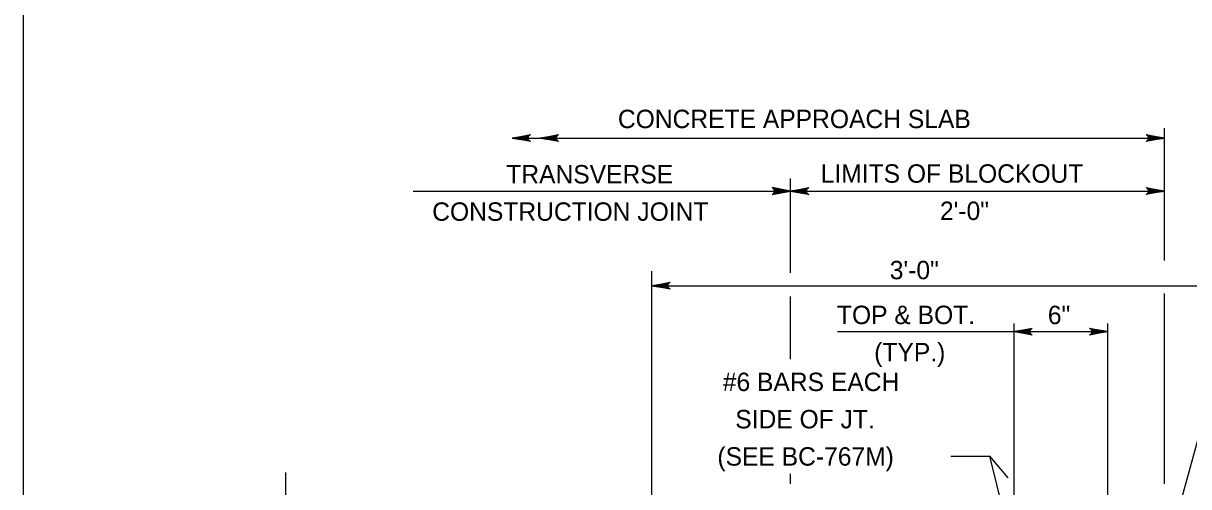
# Model space of a CAD drawing. Extents: x 636530 to 644067, y 294168 to 299122.
# Drawn here: x 640728.8 to 640918.7, y 296188.1 to 296263.5 of the extents above; entities that cross this region are included whole.
import ezdxf

# ---------------------------------------------------------------- set-up
doc = ezdxf.new("R2010")
doc.units = 0
doc.layers.add('1', color=7, linetype='Continuous')

msp = doc.modelspace()

# ---------------------------------------------------------------- linework, layer by layer
at = {"layer": '1'}
for p, q in [((640728.78, 296529.48), (640728.78, 295965.48)), ((640914.76, 296224.93), (640914.76, 296246.45)), ((640808.45, 296244.86), (640914.76, 296244.86)), ((640853.8, 296222.91), (640853.8, 296238.26)), ((640792.32, 296236.22), (640914.76, 296236.22)), ((640831.2, 296170.18), (640831.2, 296223.19)), ((640831.2, 296220.81), (641120.76, 296220.81)), ((640853.8, 296208.84), (640853.8, 296219.05)), ((640914.76, 296188.53), (640914.76, 296219.55)), ((640861.48, 296213.33), (640905.53, 296213.33)), ((640890.24, 296182.1), (640890.24, 296214.67)), ((640905.53, 296182.1), (640905.53, 296214.67)), ((640916.69, 296182.9), (640921.94, 296201.95)), ((640879.93, 296193.06), (640886.27, 296193.06)), ((640889.3, 296189.5), (640886.27, 296193.06)), ((640889.47, 296180.18), (640886.27, 296193.06)), ((640771.52, 296190.39), (640771.52, 296169.06)), ((640853.8, 296188.53), (640853.8, 296190.2))]:
    msp.add_line(p, q, dxfattribs=at)
for points in [[(640808.45, 296244.86), (640811.43, 296245.42), (640811.31, 296245.34), (640811.2, 296245.26), (640811.14, 296245.16), (640811.08, 296245.06), (640811.06, 296244.96), (640811.05, 296244.86), (640811.06, 296244.76), (640811.08, 296244.66), (640811.14, 296244.56), (640811.2, 296244.46), (640811.31, 296244.38), (640811.43, 296244.3), (640808.45, 296244.86), (640811.31, 296244.38), (640811.2, 296244.46), (640808.45, 296244.86), (640811.14, 296244.56), (640811.08, 296244.66), (640808.45, 296244.86), (640811.06, 296244.76), (640811.05, 296244.86), (640808.45, 296244.86), (640811.06, 296244.96), (640811.08, 296245.06), (640808.45, 296244.86), (640811.14, 296245.16), (640811.2, 296245.26), (640808.45, 296244.86), (640811.31, 296245.34)], [(640813.02, 296244.86), (640816, 296245.42), (640815.88, 296245.34), (640815.77, 296245.26), (640815.71, 296245.16), (640815.65, 296245.06), (640815.63, 296244.96), (640815.62, 296244.86), (640815.63, 296244.76), (640815.65, 296244.66), (640815.71, 296244.56), (640815.77, 296244.46), (640815.88, 296244.38), (640816, 296244.3), (640813.02, 296244.86), (640815.88, 296244.38), (640815.77, 296244.46), (640813.02, 296244.86), (640815.71, 296244.56), (640815.65, 296244.66), (640813.02, 296244.86), (640815.63, 296244.76), (640815.62, 296244.86), (640813.02, 296244.86), (640815.63, 296244.96), (640815.65, 296245.06), (640813.02, 296244.86), (640815.71, 296245.16), (640815.77, 296245.26), (640813.02, 296244.86), (640815.88, 296245.34)], [(640914.76, 296244.86), (640911.78, 296244.3), (640911.9, 296244.38), (640912.01, 296244.46), (640912.07, 296244.56), (640912.13, 296244.66), (640912.15, 296244.76), (640912.16, 296244.86), (640912.15, 296244.96), (640912.13, 296245.06), (640912.07, 296245.16), (640912.01, 296245.26), (640911.9, 296245.34), (640911.78, 296245.42), (640914.76, 296244.86), (640911.9, 296245.34), (640912.01, 296245.26), (640914.76, 296244.86), (640912.07, 296245.16), (640912.13, 296245.06), (640914.76, 296244.86), (640912.15, 296244.96), (640912.16, 296244.86), (640914.76, 296244.86), (640912.15, 296244.76), (640912.13, 296244.66), (640914.76, 296244.86), (640912.07, 296244.56), (640912.01, 296244.46), (640914.76, 296244.86), (640911.9, 296244.38)], [(640853.8, 296236.22), (640850.82, 296236.78), (640850.94, 296236.7), (640851.05, 296236.62), (640851.11, 296236.52), (640851.17, 296236.42), (640851.19, 296236.32), (640851.2, 296236.22), (640851.19, 296236.12), (640851.17, 296236.02), (640851.11, 296235.92), (640851.05, 296235.82), (640850.94, 296235.74), (640850.82, 296235.66), (640853.8, 296236.22), (640850.94, 296235.74), (640851.05, 296235.82), (640853.8, 296236.22), (640851.11, 296235.92), (640851.17, 296236.02), (640853.8, 296236.22), (640851.19, 296236.12), (640851.2, 296236.22), (640853.8, 296236.22), (640851.19, 296236.32), (640851.17, 296236.42), (640853.8, 296236.22), (640851.11, 296236.52), (640851.05, 296236.62), (640853.8, 296236.22), (640850.94, 296236.7)], [(640853.8, 296236.22), (640856.79, 296236.78), (640856.67, 296236.7), (640856.56, 296236.62), (640856.5, 296236.52), (640856.44, 296236.42), (640856.42, 296236.32), (640856.4, 296236.22), (640856.42, 296236.12), (640856.44, 296236.02), (640856.5, 296235.92), (640856.56, 296235.82), (640856.67, 296235.74), (640856.79, 296235.66), (640853.8, 296236.22), (640856.67, 296235.74), (640856.56, 296235.82), (640853.8, 296236.22), (640856.5, 296235.92), (640856.44, 296236.02), (640853.8, 296236.22), (640856.42, 296236.12), (640856.4, 296236.22), (640853.8, 296236.22), (640856.42, 296236.32), (640856.44, 296236.42), (640853.8, 296236.22), (640856.5, 296236.52), (640856.56, 296236.62), (640853.8, 296236.22), (640856.67, 296236.7)], [(640914.76, 296236.22), (640911.78, 296235.66), (640911.9, 296235.74), (640912.01, 296235.82), (640912.07, 296235.92), (640912.13, 296236.02), (640912.15, 296236.12), (640912.16, 296236.22), (640912.15, 296236.32), (640912.13, 296236.42), (640912.07, 296236.52), (640912.01, 296236.62), (640911.9, 296236.7), (640911.78, 296236.78), (640914.76, 296236.22), (640911.9, 296236.7), (640912.01, 296236.62), (640914.76, 296236.22), (640912.07, 296236.52), (640912.13, 296236.42), (640914.76, 296236.22), (640912.15, 296236.32), (640912.16, 296236.22), (640914.76, 296236.22), (640912.15, 296236.12), (640912.13, 296236.02), (640914.76, 296236.22), (640912.07, 296235.92), (640912.01, 296235.82), (640914.76, 296236.22), (640911.9, 296235.74)], [(640831.2, 296220.81), (640834.19, 296221.37), (640834.07, 296221.29), (640833.96, 296221.21), (640833.9, 296221.11), (640833.84, 296221.01), (640833.82, 296220.91), (640833.8, 296220.81), (640833.82, 296220.71), (640833.84, 296220.61), (640833.9, 296220.51), (640833.96, 296220.41), (640834.07, 296220.33), (640834.19, 296220.25), (640831.2, 296220.81), (640834.07, 296220.33), (640833.96, 296220.41), (640831.2, 296220.81), (640833.9, 296220.51), (640833.84, 296220.61), (640831.2, 296220.81), (640833.82, 296220.71), (640833.8, 296220.81), (640831.2, 296220.81), (640833.82, 296220.91), (640833.84, 296221.01), (640831.2, 296220.81), (640833.9, 296221.11), (640833.96, 296221.21), (640831.2, 296220.81), (640834.07, 296221.29)], [(640890.24, 296213.33), (640893.22, 296213.89), (640893.1, 296213.81), (640892.99, 296213.73), (640892.93, 296213.63), (640892.87, 296213.53), (640892.85, 296213.43), (640892.84, 296213.33), (640892.85, 296213.23), (640892.87, 296213.13), (640892.93, 296213.03), (640892.99, 296212.93), (640893.1, 296212.85), (640893.22, 296212.78), (640890.24, 296213.33), (640893.1, 296212.85), (640892.99, 296212.93), (640890.24, 296213.33), (640892.93, 296213.03), (640892.87, 296213.13), (640890.24, 296213.33), (640892.85, 296213.23), (640892.84, 296213.33), (640890.24, 296213.33), (640892.85, 296213.43), (640892.87, 296213.53), (640890.24, 296213.33), (640892.93, 296213.63), (640892.99, 296213.73), (640890.24, 296213.33), (640893.1, 296213.81)], [(640905.53, 296213.33), (640902.55, 296212.78), (640902.66, 296212.85), (640902.78, 296212.93), (640902.84, 296213.03), (640902.9, 296213.13), (640902.91, 296213.23), (640902.93, 296213.33), (640902.91, 296213.43), (640902.9, 296213.53), (640902.84, 296213.63), (640902.78, 296213.73), (640902.66, 296213.81), (640902.55, 296213.89), (640905.53, 296213.33), (640902.66, 296213.81), (640902.78, 296213.73), (640905.53, 296213.33), (640902.84, 296213.63), (640902.9, 296213.53), (640905.53, 296213.33), (640902.91, 296213.43), (640902.93, 296213.33), (640905.53, 296213.33), (640902.91, 296213.23), (640902.9, 296213.13), (640905.53, 296213.33), (640902.84, 296213.03), (640902.78, 296212.93), (640905.53, 296213.33), (640902.66, 296212.85)]]:
    msp.add_lwpolyline(points, dxfattribs=at)

# ---------------------------------------------------------------- texts
for s, p in [('CONCRETE APPROACH SLAB', (640825.68, 296246.47)), ('TRANSVERSE', (640807.49, 296237.46)), ('LIMITS OF BLOCKOUT', (640858.74, 296237.58)), ('CONSTRUCTION JOINT', (640795.42, 296231.38)), ('2\'-0"', (640878.17, 296231.51)), ('3\'-0"', (640869.99, 296221.86)), ('TOP & BOT.', (640861.38, 296214.56)), ('6"', (640895.75, 296214.55)), ('(TYP.)', (640867.45, 296208.49)), ('#6 BARS EACH', (640842.78, 296203.65)), ('SIDE OF JT.', (640844.81, 296197.58)), ('(SEE BC-767M)', (640841.9, 296191.51))]:
    msp.add_text(s, height=3, dxfattribs=at).set_placement(p)

doc.saveas('drawing.dxf')
